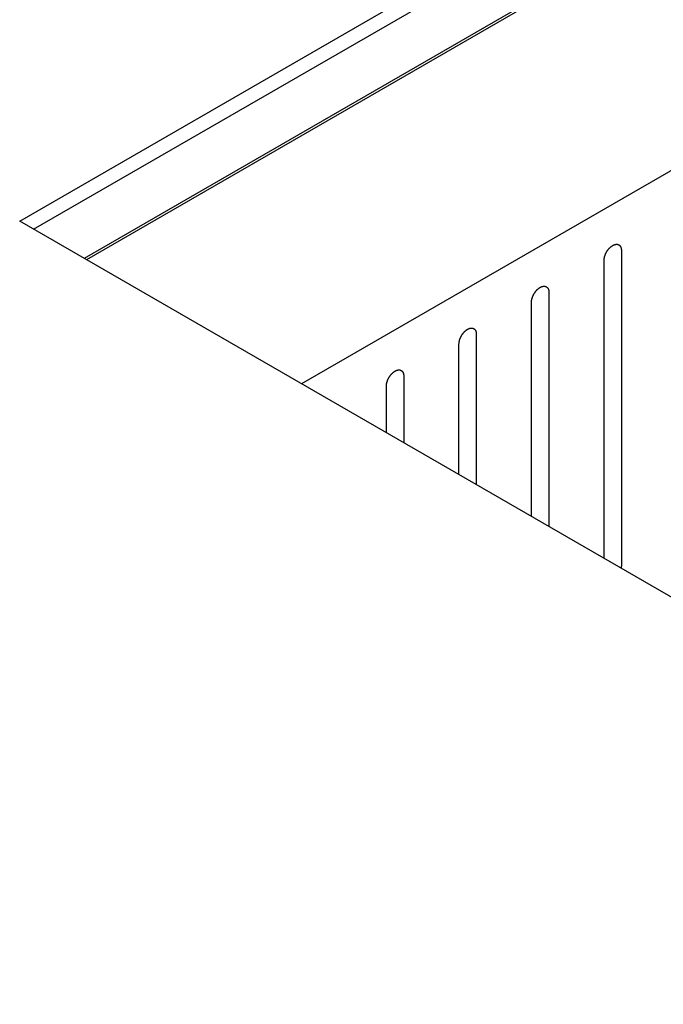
# Model space of a CAD drawing. Header units: inches. Extents: x 6 to 353, y 6 to 228.
# Tile 316 of 372: x 321.21 to 323.17, y 202.46 to 205.46. Entities that reach past the tile are written whole.
import ezdxf

# ---------------------------------------------------------------- set-up
doc = ezdxf.new("R2010")
doc.units = ezdxf.units.IN
doc.header["$LTSCALE"] = 19.946667
doc.header["$MEASUREMENT"] = 0
doc.layers.get('0').update_dxf_attribs({"linetype": 'CONTINUOUS'})
doc.layers.add('03_ALL_AXES', color=7, linetype='CONTINUOUS')

msp = doc.modelspace()

# ---------------------------------------------------------------- linework, layer by layer
at = {"color": 7, "linetype": 'Continuous'}
for p, q in [((330.115, 209.7597), (321.4071, 204.7321)), ((330.1222, 209.7555), (321.4142, 204.728)), ((330.778, 209.3769), (322.07, 204.3494)), ((323.0458, 204.7564), (323.0458, 203.797)), ((322.9928, 203.8166), (322.9928, 204.7257)), ((322.8245, 204.6286), (322.8245, 203.9138)), ((322.7714, 203.9444), (322.7714, 204.598)), ((322.6031, 204.5008), (322.6031, 204.0416)), ((322.5501, 204.0722), (322.5501, 204.4702)), ((322.3818, 204.373), (322.3818, 204.1694)), ((322.3288, 204.2), (322.3288, 204.3424))]:
    msp.add_line(p, q, dxfattribs=at)
for points, knots in [([(322.9928, 204.7257), (322.9928, 204.7268), (322.993, 204.7283), (322.9931, 204.7302), (322.9932, 204.7312), (322.9932, 204.732), (322.9935, 204.7328), (322.9937, 204.7339), (322.994, 204.7353), (322.9943, 204.7366), (322.9946, 204.7377), (322.9947, 204.7386), (322.9951, 204.7394), (322.9955, 204.7405), (322.996, 204.7419), (322.9965, 204.7433), (322.9969, 204.7444), (322.9972, 204.7452), (322.9976, 204.7461), (322.9982, 204.7472), (322.9989, 204.7486), (322.9996, 204.7499), (323.0001, 204.751), (323.0005, 204.7519), (323.001, 204.7526), (323.0017, 204.7537), (323.0025, 204.7549), (323.0034, 204.7562), (323.004, 204.7572), (323.0045, 204.758), (323.0051, 204.7587), (323.0059, 204.7596), (323.0068, 204.7607), (323.0078, 204.7619), (323.0085, 204.7627), (323.0091, 204.7635), (323.0097, 204.764), (323.0105, 204.7648), (323.0116, 204.7657), (323.0126, 204.7667), (323.0134, 204.7675), (323.014, 204.7681), (323.0147, 204.7685), (323.0156, 204.7691), (323.0167, 204.7699), (323.0178, 204.7706), (323.0185, 204.7711), (323.019, 204.7714), (323.0193, 204.7717), (323.0196, 204.7718), (323.02, 204.772), (323.0208, 204.7724), (323.0219, 204.7729), (323.0229, 204.7734), (323.0237, 204.7737), (323.0241, 204.7739), (323.0244, 204.7741), (323.0247, 204.7741), (323.0252, 204.7742), (323.0259, 204.7744), (323.0269, 204.7746), (323.0279, 204.7749), (323.0287, 204.775), (323.0291, 204.7751), (323.0294, 204.7752), (323.0297, 204.7752), (323.0301, 204.7752), (323.0307, 204.7751), (323.0317, 204.7751), (323.0326, 204.7751), (323.0333, 204.7751), (323.0337, 204.775), (323.034, 204.7751), (323.0342, 204.7749), (323.0345, 204.7748), (323.0351, 204.7746), (323.036, 204.7743), (323.0368, 204.774), (323.0374, 204.7738), (323.0378, 204.7736), (323.038, 204.7736), (323.0382, 204.7734), (323.0385, 204.7731), (323.039, 204.7727), (323.0397, 204.7722), (323.0404, 204.7716), (323.0408, 204.7712), (323.0411, 204.771), (323.0413, 204.7708), (323.0415, 204.7706), (323.0417, 204.7702), (323.042, 204.7697), (323.0425, 204.7689), (323.043, 204.7681), (323.0434, 204.7675), (323.0436, 204.7672), (323.0438, 204.767), (323.0439, 204.7666), (323.044, 204.7663), (323.0442, 204.7655), (323.0445, 204.7645), (323.0448, 204.7635), (323.0451, 204.7628), (323.0452, 204.7624), (323.0453, 204.7621), (323.0453, 204.7617), (323.0454, 204.7613), (323.0454, 204.7604), (323.0455, 204.7592), (323.0457, 204.7578), (323.0458, 204.7568), (323.0458, 204.7564)], [0, 0, 0, 0, 0.03125, 0.046875, 0.054688, 0.0625, 0.070312, 0.078125, 0.09375, 0.109375, 0.117188, 0.125, 0.132812, 0.140625, 0.15625, 0.171875, 0.179688, 0.1875, 0.195312, 0.203125, 0.21875, 0.234375, 0.242188, 0.25, 0.257812, 0.265625, 0.28125, 0.296875, 0.304688, 0.3125, 0.320312, 0.328125, 0.34375, 0.359375, 0.367188, 0.375, 0.382812, 0.390625, 0.40625, 0.421875, 0.429688, 0.4375, 0.445312, 0.453125, 0.46875, 0.484375, 0.492188, 0.496094, 0.5, 0.503906, 0.507812, 0.515625, 0.53125, 0.546875, 0.554688, 0.558594, 0.5625, 0.566406, 0.570312, 0.578125, 0.59375, 0.609375, 0.617188, 0.621094, 0.625, 0.628906, 0.632812, 0.640625, 0.65625, 0.671875, 0.679688, 0.683594, 0.6875, 0.691406, 0.695312, 0.703125, 0.71875, 0.734375, 0.742188, 0.746094, 0.75, 0.753906, 0.757812, 0.765625, 0.78125, 0.796875, 0.804688, 0.808594, 0.8125, 0.816406, 0.820312, 0.828125, 0.84375, 0.859375, 0.867188, 0.871094, 0.875, 0.878906, 0.882812, 0.890625, 0.90625, 0.921875, 0.929688, 0.933594, 0.9375, 0.941406, 0.945312, 0.953125, 0.96875, 0.984375, 1, 1, 1, 1]), ([(322.7714, 204.598), (322.7715, 204.599), (322.7717, 204.6006), (322.7718, 204.6024), (322.7719, 204.6034), (322.7719, 204.6042), (322.7721, 204.605), (322.7724, 204.6061), (322.7727, 204.6075), (322.773, 204.6089), (322.7733, 204.61), (322.7734, 204.6108), (322.7738, 204.6116), (322.7741, 204.6127), (322.7747, 204.6141), (322.7752, 204.6155), (322.7756, 204.6166), (322.7758, 204.6175), (322.7763, 204.6183), (322.7768, 204.6194), (322.7775, 204.6208), (322.7782, 204.6222), (322.7788, 204.6233), (322.7792, 204.6241), (322.7797, 204.6249), (322.7804, 204.6259), (322.7812, 204.6271), (322.782, 204.6284), (322.7827, 204.6294), (322.7832, 204.6302), (322.7838, 204.6309), (322.7845, 204.6318), (322.7855, 204.6329), (322.7864, 204.6341), (322.7872, 204.635), (322.7878, 204.6357), (322.7884, 204.6362), (322.7892, 204.637), (322.7902, 204.638), (322.7913, 204.6389), (322.7921, 204.6397), (322.7927, 204.6403), (322.7934, 204.6407), (322.7942, 204.6413), (322.7953, 204.6421), (322.7964, 204.6428), (322.7972, 204.6434), (322.7976, 204.6437), (322.798, 204.6439), (322.7983, 204.644), (322.7987, 204.6442), (322.7995, 204.6446), (322.8005, 204.6451), (322.8016, 204.6456), (322.8024, 204.6459), (322.8028, 204.6461), (322.8031, 204.6463), (322.8034, 204.6463), (322.8038, 204.6465), (322.8046, 204.6466), (322.8056, 204.6469), (322.8066, 204.6471), (322.8073, 204.6473), (322.8077, 204.6473), (322.8081, 204.6474), (322.8083, 204.6474), (322.8087, 204.6474), (322.8094, 204.6474), (322.8103, 204.6473), (322.8113, 204.6473), (322.812, 204.6473), (322.8123, 204.6473), (322.8126, 204.6473), (322.8129, 204.6471), (322.8132, 204.647), (322.8138, 204.6468), (322.8147, 204.6465), (322.8155, 204.6462), (322.8161, 204.646), (322.8164, 204.6458), (322.8167, 204.6458), (322.8169, 204.6456), (322.8172, 204.6454), (322.8177, 204.645), (322.8183, 204.6444), (322.819, 204.6438), (322.8195, 204.6434), (322.8198, 204.6432), (322.82, 204.643), (322.8201, 204.6428), (322.8203, 204.6425), (322.8207, 204.6419), (322.8212, 204.6411), (322.8217, 204.6403), (322.8221, 204.6397), (322.8223, 204.6394), (322.8225, 204.6392), (322.8225, 204.6389), (322.8227, 204.6385), (322.8229, 204.6378), (322.8232, 204.6368), (322.8235, 204.6357), (322.8237, 204.635), (322.8239, 204.6346), (322.824, 204.6343), (322.824, 204.634), (322.824, 204.6335), (322.8241, 204.6327), (322.8242, 204.6315), (322.8243, 204.63), (322.8244, 204.6291), (322.8245, 204.6286)], [0, 0, 0, 0, 0.03125, 0.046875, 0.054688, 0.0625, 0.070312, 0.078125, 0.09375, 0.109375, 0.117188, 0.125, 0.132812, 0.140625, 0.15625, 0.171875, 0.179688, 0.1875, 0.195312, 0.203125, 0.21875, 0.234375, 0.242188, 0.25, 0.257812, 0.265625, 0.28125, 0.296875, 0.304688, 0.3125, 0.320312, 0.328125, 0.34375, 0.359375, 0.367188, 0.375, 0.382812, 0.390625, 0.40625, 0.421875, 0.429688, 0.4375, 0.445312, 0.453125, 0.46875, 0.484375, 0.492188, 0.496094, 0.5, 0.503906, 0.507812, 0.515625, 0.53125, 0.546875, 0.554688, 0.558594, 0.5625, 0.566406, 0.570312, 0.578125, 0.59375, 0.609375, 0.617188, 0.621094, 0.625, 0.628906, 0.632812, 0.640625, 0.65625, 0.671875, 0.679688, 0.683594, 0.6875, 0.691406, 0.695312, 0.703125, 0.71875, 0.734375, 0.742188, 0.746094, 0.75, 0.753906, 0.757812, 0.765625, 0.78125, 0.796875, 0.804688, 0.808594, 0.8125, 0.816406, 0.820312, 0.828125, 0.84375, 0.859375, 0.867188, 0.871094, 0.875, 0.878906, 0.882812, 0.890625, 0.90625, 0.921875, 0.929688, 0.933594, 0.9375, 0.941406, 0.945312, 0.953125, 0.96875, 0.984375, 1, 1, 1, 1]), ([(322.5501, 204.4702), (322.5502, 204.4712), (322.5503, 204.4728), (322.5505, 204.4746), (322.5506, 204.4756), (322.5506, 204.4764), (322.5508, 204.4772), (322.5511, 204.4783), (322.5514, 204.4797), (322.5517, 204.4811), (322.5519, 204.4822), (322.5521, 204.483), (322.5524, 204.4838), (322.5528, 204.485), (322.5533, 204.4863), (322.5538, 204.4877), (322.5543, 204.4889), (322.5545, 204.4897), (322.555, 204.4905), (322.5555, 204.4916), (322.5562, 204.493), (322.5569, 204.4944), (322.5575, 204.4955), (322.5579, 204.4963), (322.5584, 204.4971), (322.559, 204.4981), (322.5599, 204.4994), (322.5607, 204.5006), (322.5614, 204.5017), (322.5619, 204.5024), (322.5625, 204.5031), (322.5632, 204.504), (322.5642, 204.5051), (322.5651, 204.5063), (322.5659, 204.5072), (322.5664, 204.5079), (322.5671, 204.5084), (322.5679, 204.5092), (322.5689, 204.5102), (322.5699, 204.5111), (322.5708, 204.5119), (322.5714, 204.5125), (322.572, 204.5129), (322.5729, 204.5135), (322.574, 204.5143), (322.5751, 204.5151), (322.5759, 204.5156), (322.5763, 204.5159), (322.5766, 204.5161), (322.577, 204.5163), (322.5774, 204.5165), (322.5781, 204.5168), (322.5792, 204.5173), (322.5803, 204.5178), (322.581, 204.5182), (322.5815, 204.5183), (322.5818, 204.5185), (322.5821, 204.5186), (322.5825, 204.5187), (322.5832, 204.5188), (322.5843, 204.5191), (322.5853, 204.5193), (322.586, 204.5195), (322.5864, 204.5196), (322.5867, 204.5197), (322.587, 204.5196), (322.5874, 204.5196), (322.5881, 204.5196), (322.589, 204.5196), (322.59, 204.5195), (322.5906, 204.5195), (322.591, 204.5195), (322.5913, 204.5195), (322.5916, 204.5194), (322.5919, 204.5193), (322.5925, 204.519), (322.5933, 204.5187), (322.5942, 204.5184), (322.5948, 204.5182), (322.5951, 204.5181), (322.5954, 204.518), (322.5956, 204.5178), (322.5959, 204.5176), (322.5963, 204.5172), (322.597, 204.5166), (322.5977, 204.516), (322.5982, 204.5156), (322.5985, 204.5154), (322.5987, 204.5153), (322.5988, 204.515), (322.599, 204.5147), (322.5994, 204.5141), (322.5999, 204.5133), (322.6004, 204.5125), (322.6008, 204.512), (322.601, 204.5116), (322.6011, 204.5114), (322.6012, 204.5111), (322.6013, 204.5107), (322.6016, 204.51), (322.6019, 204.509), (322.6022, 204.508), (322.6024, 204.5073), (322.6025, 204.5069), (322.6026, 204.5066), (322.6027, 204.5062), (322.6027, 204.5057), (322.6028, 204.5049), (322.6029, 204.5037), (322.603, 204.5022), (322.6031, 204.5013), (322.6031, 204.5008)], [0, 0, 0, 0, 0.03125, 0.046875, 0.054688, 0.0625, 0.070312, 0.078125, 0.09375, 0.109375, 0.117188, 0.125, 0.132812, 0.140625, 0.15625, 0.171875, 0.179688, 0.1875, 0.195312, 0.203125, 0.21875, 0.234375, 0.242188, 0.25, 0.257812, 0.265625, 0.28125, 0.296875, 0.304688, 0.3125, 0.320312, 0.328125, 0.34375, 0.359375, 0.367188, 0.375, 0.382812, 0.390625, 0.40625, 0.421875, 0.429688, 0.4375, 0.445312, 0.453125, 0.46875, 0.484375, 0.492188, 0.496094, 0.5, 0.503906, 0.507812, 0.515625, 0.53125, 0.546875, 0.554688, 0.558594, 0.5625, 0.566406, 0.570312, 0.578125, 0.59375, 0.609375, 0.617188, 0.621094, 0.625, 0.628906, 0.632812, 0.640625, 0.65625, 0.671875, 0.679688, 0.683594, 0.6875, 0.691406, 0.695312, 0.703125, 0.71875, 0.734375, 0.742188, 0.746094, 0.75, 0.753906, 0.757812, 0.765625, 0.78125, 0.796875, 0.804688, 0.808594, 0.8125, 0.816406, 0.820312, 0.828125, 0.84375, 0.859375, 0.867188, 0.871094, 0.875, 0.878906, 0.882812, 0.890625, 0.90625, 0.921875, 0.929688, 0.933594, 0.9375, 0.941406, 0.945312, 0.953125, 0.96875, 0.984375, 1, 1, 1, 1]), ([(322.3288, 204.3424), (322.3289, 204.3434), (322.329, 204.345), (322.3291, 204.3468), (322.3292, 204.3479), (322.3293, 204.3486), (322.3295, 204.3495), (322.3297, 204.3506), (322.33, 204.3519), (322.3304, 204.3533), (322.3306, 204.3544), (322.3308, 204.3552), (322.3311, 204.3561), (322.3315, 204.3572), (322.332, 204.3586), (322.3325, 204.36), (322.3329, 204.3611), (322.3332, 204.3619), (322.3336, 204.3627), (322.3342, 204.3638), (322.3349, 204.3652), (322.3356, 204.3666), (322.3361, 204.3677), (322.3365, 204.3686), (322.3371, 204.3693), (322.3377, 204.3703), (322.3386, 204.3716), (322.3394, 204.3729), (322.3401, 204.3739), (322.3405, 204.3747), (322.3411, 204.3753), (322.3419, 204.3762), (322.3428, 204.3774), (322.3438, 204.3785), (322.3446, 204.3794), (322.3451, 204.3801), (322.3457, 204.3807), (322.3466, 204.3814), (322.3476, 204.3824), (322.3486, 204.3834), (322.3495, 204.3841), (322.3501, 204.3847), (322.3507, 204.3851), (322.3516, 204.3858), (322.3527, 204.3865), (322.3538, 204.3873), (322.3545, 204.3878), (322.355, 204.3881), (322.3553, 204.3884), (322.3556, 204.3885), (322.3561, 204.3887), (322.3568, 204.389), (322.3579, 204.3895), (322.359, 204.39), (322.3597, 204.3904), (322.3601, 204.3906), (322.3605, 204.3907), (322.3608, 204.3908), (322.3612, 204.3909), (322.3619, 204.3911), (322.3629, 204.3913), (322.364, 204.3915), (322.3647, 204.3917), (322.3651, 204.3918), (322.3654, 204.3919), (322.3657, 204.3918), (322.3661, 204.3918), (322.3667, 204.3918), (322.3677, 204.3918), (322.3686, 204.3917), (322.3693, 204.3917), (322.3697, 204.3917), (322.37, 204.3917), (322.3702, 204.3916), (322.3706, 204.3915), (322.3712, 204.3912), (322.372, 204.3909), (322.3729, 204.3906), (322.3735, 204.3904), (322.3738, 204.3903), (322.3741, 204.3902), (322.3743, 204.39), (322.3745, 204.3898), (322.375, 204.3894), (322.3757, 204.3888), (322.3764, 204.3883), (322.3769, 204.3879), (322.3771, 204.3876), (322.3774, 204.3875), (322.3775, 204.3872), (322.3777, 204.3869), (322.3781, 204.3863), (322.3786, 204.3855), (322.3791, 204.3847), (322.3794, 204.3842), (322.3796, 204.3838), (322.3798, 204.3836), (322.3799, 204.3833), (322.38, 204.3829), (322.3802, 204.3822), (322.3805, 204.3812), (322.3809, 204.3802), (322.3811, 204.3795), (322.3812, 204.3791), (322.3813, 204.3788), (322.3813, 204.3784), (322.3814, 204.3779), (322.3815, 204.3771), (322.3816, 204.3759), (322.3817, 204.3745), (322.3818, 204.3735), (322.3818, 204.373)], [0, 0, 0, 0, 0.03125, 0.046875, 0.054688, 0.0625, 0.070312, 0.078125, 0.09375, 0.109375, 0.117188, 0.125, 0.132812, 0.140625, 0.15625, 0.171875, 0.179688, 0.1875, 0.195312, 0.203125, 0.21875, 0.234375, 0.242188, 0.25, 0.257812, 0.265625, 0.28125, 0.296875, 0.304688, 0.3125, 0.320312, 0.328125, 0.34375, 0.359375, 0.367188, 0.375, 0.382812, 0.390625, 0.40625, 0.421875, 0.429688, 0.4375, 0.445312, 0.453125, 0.46875, 0.484375, 0.492188, 0.496094, 0.5, 0.503906, 0.507812, 0.515625, 0.53125, 0.546875, 0.554688, 0.558594, 0.5625, 0.566406, 0.570312, 0.578125, 0.59375, 0.609375, 0.617188, 0.621094, 0.625, 0.628906, 0.632812, 0.640625, 0.65625, 0.671875, 0.679688, 0.683594, 0.6875, 0.691406, 0.695312, 0.703125, 0.71875, 0.734375, 0.742188, 0.746094, 0.75, 0.753906, 0.757812, 0.765625, 0.78125, 0.796875, 0.804688, 0.808594, 0.8125, 0.816406, 0.820312, 0.828125, 0.84375, 0.859375, 0.867188, 0.871094, 0.875, 0.878906, 0.882812, 0.890625, 0.90625, 0.921875, 0.929688, 0.933594, 0.9375, 0.941406, 0.945312, 0.953125, 0.96875, 0.984375, 1, 1, 1, 1]), ([(323.0458, 203.797), (323.0458, 203.7966), (323.0458, 203.7959), (323.0457, 203.7942), (323.0455, 203.7921), (323.0452, 203.79), (323.0448, 203.7882), (323.0446, 203.7872), (323.0445, 203.7868)], [0, 0, 0, 0, 0.125, 0.25, 0.5, 0.75, 0.875, 1, 1, 1, 1])]:
    msp.add_open_spline(points, degree=3, knots=knots, dxfattribs=at)
at = {"layer": '03_ALL_AXES', "color": 7, "linetype": 'Continuous'}
for p, q in [((321.2102, 204.8458), (329.9606, 209.8978)), ((321.2526, 204.8213), (329.9606, 209.8488)), ((334.9988, 196.8851), (321.2102, 204.8458))]:
    msp.add_line(p, q, dxfattribs=at)

doc.saveas('drawing.dxf')
